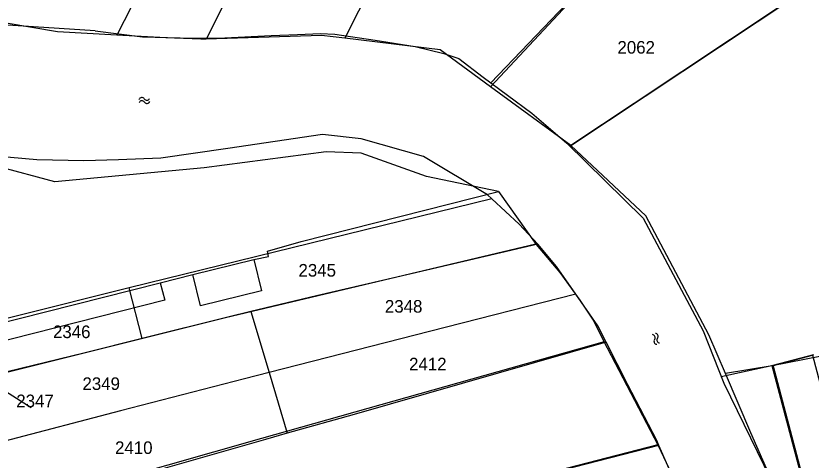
# Model space of a CAD drawing. Extents: x 148816 to 151297, y 399515 to 402500.
# Drawn here: x 150562.1 to 150675.7, y 400114.1 to 400177.4 of the extents above; entities that cross this region are included whole.
import ezdxf

# ---------------------------------------------------------------- set-up
doc = ezdxf.new("R2010")
doc.units = 0
for name, color, linetype in [('B01 hoofgebouw', 7, 'Continuous'), ('B02 Bijgebouw  [D] Gem', 7, 'Continuous'), ('B02 Bijgebouw  [D] Norm', 7, 'Continuous'), ('B02 Bijgebouw  [T] Norm', 7, 'Continuous'), ('G01 perceelsgrens', 7, 'Continuous'), ('S05 Water  Norm', 7, 'Continuous'), ('T03 Hek raster  [T] Norm', 7, 'Continuous'), ('T04 Haag heg  [D] Gem', 7, 'Continuous'), ('T09 Insteek water  [T] Norm', 7, 'Continuous'), ('Z01 perceelnummer', 7, 'Continuous')]:
    doc.layers.add(name, color=color, linetype=linetype)

msp = doc.modelspace()

# ---------------------------------------------------------------- linework, layer by layer
at = {"layer": 'B01 hoofgebouw'}
msp.add_lwpolyline([(150675.88, 400129.03), (150684.82, 400095.28), (150678.9, 400094.3), (150670.1, 400127.5), (150675.88, 400129.03)], dxfattribs=at)
at = {"layer": 'B02 Bijgebouw  [D] Gem'}
msp.add_lwpolyline([(150596.11, 400142.67), (150597.21, 400138.19), (150588.5, 400136.05), (150587.4, 400140.53)], dxfattribs=at)
at = {"layer": 'B02 Bijgebouw  [D] Norm'}
for p, q in [((150670.24, 400127.6), (150676.05, 400129.13)), ((150679.02, 400094.35), (150670.24, 400127.6))]:
    msp.add_line(p, q, dxfattribs=at)
at = {"layer": 'B02 Bijgebouw  [T] Norm'}
msp.add_line((150587.4, 400140.53), (150596.11, 400142.67), dxfattribs=at)
msp.add_lwpolyline([(150555.22, 400129.74), (150554.43, 400132.48), (150558.31, 400133.49), (150558.39, 400133.2), (150582.75, 400139.35), (150583.38, 400136.85), (150555.22, 400129.74)], dxfattribs=at)
at = {"layer": 'G01 perceelsgrens'}
for points in [[(150602.19, 400225.61), (150596.54, 400214.72), (150589.96, 400200.91), (150584.81, 400190.87), (150576.54, 400174.67)], [(150612.53, 400220.39), (150607.01, 400209.43), (150601.61, 400198.75), (150589.29, 400174.12)], [(150628.88, 400213.45), (150618.8, 400193.46), (150609.1, 400174.25)], [(150684.73, 400187.73), (150650.42, 400164.95), (150641.36, 400158.92)], [(150640.93, 400179.1), (150629.91, 400167.31)], [(150576.54, 400174.67), (150568.07, 400175.14), (150553.35, 400177.62)], [(150589.29, 400174.12), (150588.55, 400174.1), (150583.52, 400174.28), (150576.54, 400174.67)], [(150609.1, 400174.25), (150605.77, 400174.65), (150589.29, 400174.12)], [(150629.91, 400167.31), (150622.71, 400172.59), (150609.1, 400174.25)], [(150641.36, 400158.92), (150629.91, 400167.31)], [(150630.07, 400151.35), (150629.47, 400151.91), (150620.31, 400157.37), (150611.42, 400159.9), (150605.93, 400160.52), (150592.41, 400158.5), (150582.82, 400157.15), (150576.78, 400156.89), (150571.81, 400156.75), (150565.13, 400156.91), (150553.25, 400157.96), (150546.4, 400158.94), (150530.16, 400162.63), (150528.79, 400163.06)], [(150663.45, 400126.39), (150661.09, 400131.91), (150652.05, 400148.91), (150641.36, 400158.92)], [(150630.07, 400151.35), (150578.29, 400138.61)], [(150636.63, 400144.88), (150634.01, 400147.72), (150630.07, 400151.35)], [(150636.63, 400144.88), (150618.56, 400140.64), (150605.05, 400137.49), (150595.7, 400135.25)], [(150642.08, 400137.71), (150639.34, 400141.67), (150636.95, 400144.54), (150636.63, 400144.88)], [(150578.29, 400138.61), (150575.85, 400138.01), (150553.22, 400132.34), (150532.65, 400127.24), (150525.99, 400125.67)], [(150580.14, 400131.41), (150578.29, 400138.61)], [(150642.08, 400137.71), (150621.18, 400132.38), (150598.3, 400126.54)], [(150646.39, 400130.87), (150645.21, 400133.19), (150642.08, 400137.71)], [(150595.7, 400135.25), (150592.59, 400134.51), (150580.14, 400131.41)], [(150595.7, 400135.25), (150598.3, 400126.54)], [(150694.91, 400134.11), (150688.34, 400133.35), (150688.58, 400131.04), (150685.45, 400130.4), (150679.32, 400129.33), (150670.1, 400127.5), (150663.45, 400126.39)], [(150580.14, 400131.41), (150571.81, 400129.33), (150559.06, 400126.2)], [(150646.39, 400130.87), (150610.41, 400120.56), (150600.88, 400117.88)], [(150653.94, 400116.14), (150653.62, 400116.85), (150649.51, 400124.8), (150646.39, 400130.87)], [(150598.3, 400126.54), (150594.75, 400125.63), (150577.06, 400121.07), (150560.38, 400116.71), (150560.31, 400116.69)], [(150598.3, 400126.54), (150600.88, 400117.88)], [(150675.96, 400093.81), (150672.73, 400105.08), (150667.06, 400117.93), (150663.45, 400126.39)], [(150600.88, 400117.88), (150597.77, 400117.01), (150569.77, 400109), (150545.55, 400102.06), (150542.68, 400099.03), (150542.14, 400099.54), (150536.32, 400094.03), (150536.19, 400093.12)], [(150653.94, 400116.14), (150634.85, 400111.26)], [(150661.22, 400098.98), (150659.88, 400102.38), (150656.7, 400109.89), (150653.94, 400116.14)]]:
    msp.add_lwpolyline(points, dxfattribs=at)
at = {"layer": 'S05 Water  Norm'}
for centre, start, end in [((150580.1, 400165.35), 32.9395, 156.7945), ((150580.14, 400164.9), 32.9395, 156.7945), ((150580.82, 400165.81), 212.9395, 336.7945), ((150580.85, 400165.36), 212.9395, 336.7945), ((150652.99, 400131.53), 322.0597, 85.9147), ((150653.4, 400131.71), 322.0597, 85.9147), ((150653.66, 400131.01), 142.0597, 265.9147), ((150654.07, 400131.19), 142.0597, 265.9147)]:
    msp.add_arc(centre, 0.425, start, end, dxfattribs=at)
at = {"layer": 'T03 Hek raster  [T] Norm'}
msp.add_line((150582.75, 400139.35), (150587.4, 400140.53), dxfattribs=at)
msp.add_lwpolyline([(150596.11, 400142.67), (150598.2, 400143.11), (150598.07, 400143.84), (150602.84, 400145.23), (150631.04, 400152.37)], dxfattribs=at)
at = {"layer": 'T04 Haag heg  [D] Gem'}
for p, q in [((150641.36, 400158.92), (150684.73, 400187.73)), ((150640.68, 400179.11), (150629.95, 400167.88)), ((150636.37, 400144.88), (150592.08, 400134.36)), ((150592.08, 400134.36), (150555.05, 400125.12)), ((150646.12, 400130.91), (150597.21, 400117.15)), ((150662.81, 400126), (150670.24, 400127.6)), ((150597.21, 400117.15), (150552.27, 400104.39)), ((150653.8, 400116.22), (150634.61, 400111.31))]:
    msp.add_line(p, q, dxfattribs=at)
at = {"layer": 'T09 Insteek water  [T] Norm'}
for p, q in [((150573.45, 400175.29), (150553.01, 400176.61)), ((150573.45, 400175.29), (150580.19, 400174.44)), ((150602.33, 400174.79), (150605.61, 400174.93)), ((150605.61, 400174.93), (150607.69, 400174.81)), ((150580.19, 400174.44), (150587.38, 400174.27)), ((150587.38, 400174.27), (150591.97, 400174.31)), ((150591.97, 400174.31), (150598.57, 400174.64)), ((150598.57, 400174.64), (150602.33, 400174.79)), ((150607.69, 400174.81), (150613.41, 400173.94)), ((150613.41, 400173.94), (150619.12, 400173.08)), ((150619.12, 400173.08), (150623.22, 400172.08)), ((150623.22, 400172.08), (150625.38, 400171.33)), ((150625.38, 400171.33), (150628.84, 400168.7)), ((150628.84, 400168.7), (150635.8, 400163.55)), ((150635.8, 400163.55), (150640.8, 400159.28)), ((150640.8, 400159.28), (150651.71, 400148.59)), ((150631.04, 400152.37), (150636.42, 400144.82)), ((150651.71, 400148.59), (150660.24, 400132.51)), ((150636.42, 400144.82), (150639.79, 400140.8)), ((150639.79, 400140.8), (150642.65, 400136.85)), ((150642.65, 400136.85), (150644.54, 400134.04)), ((150644.54, 400134.04), (150646.54, 400130.07)), ((150660.24, 400132.51), (150663.19, 400125.04)), ((150646.54, 400130.07), (150653.84, 400116.14)), ((150663.19, 400125.04), (150671.47, 400108.19)), ((150653.84, 400116.14), (150657.74, 400107.85))]:
    msp.add_line(p, q, dxfattribs=at)
msp.add_lwpolyline([(150631.04, 400152.37), (150620.78, 400154.49), (150611.45, 400157.86), (150606.44, 400158.04), (150589, 400155.77), (150567.69, 400153.74), (150551.38, 400158.14)], dxfattribs=at)
at = {"layer": 'Z01 perceelnummer'}
msp.add_lwpolyline([(150564.3, 400121.5), (150555.52, 400127.08)], dxfattribs=at)

# ---------------------------------------------------------------- texts
for s, p in [('2062', (150648.02, 400172.04)), ('2345', (150602.48, 400140.23)), ('2348', (150614.82, 400135.09)), ('2346', (150567.43, 400131.46)), ('2412', (150618.27, 400126.85)), ('2349', (150571.64, 400124.06)), ('2347', (150562.19, 400121.6)), ('2410', (150576.29, 400114.93))]:
    msp.add_text(s, height=1.8, dxfattribs=at).set_placement(p)

doc.saveas('drawing.dxf')
